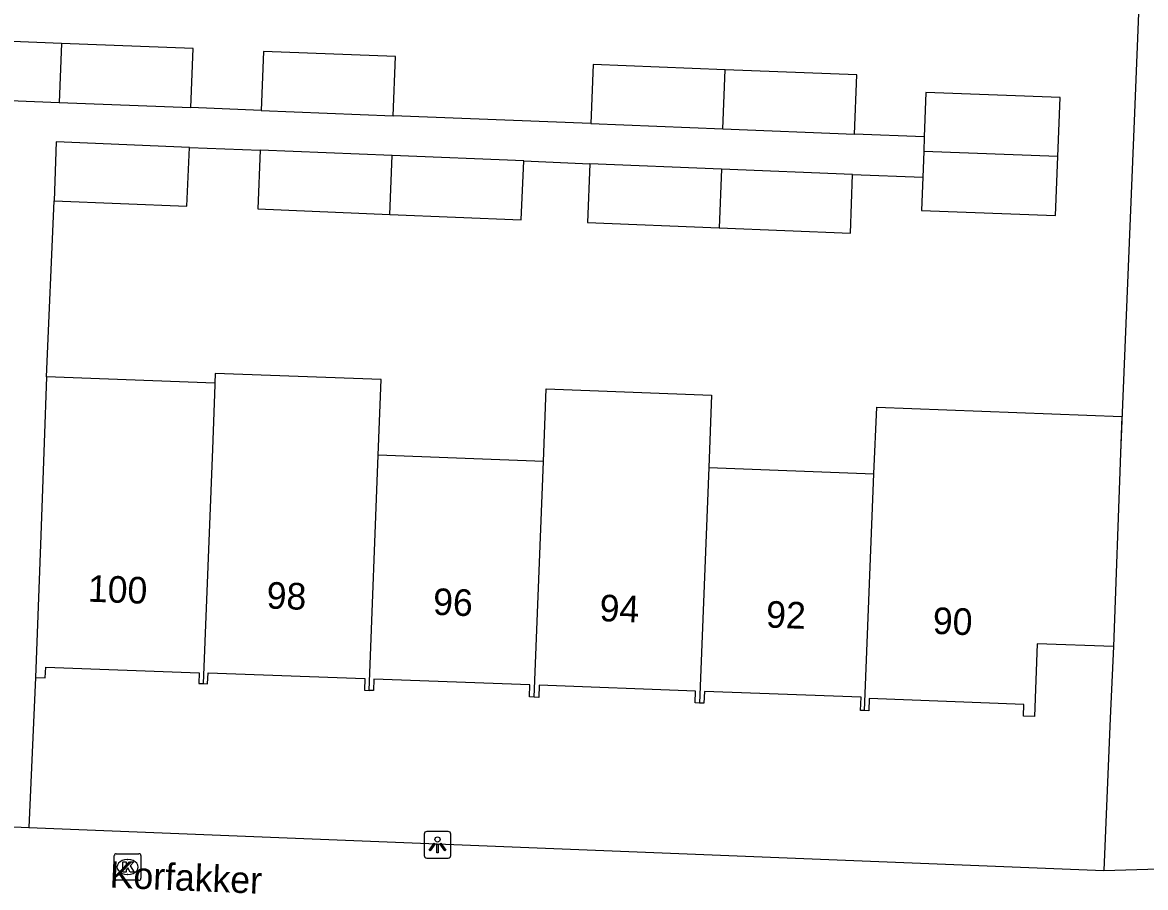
# Model space of a CAD drawing. Extents: x 161355 to 162026, y 386504 to 387459.
# Drawn here: x 161852.8 to 161895, y 386993.64 to 387026.14 of the extents above; entities that cross this region are included whole.
import ezdxf

# ---------------------------------------------------------------- set-up
doc = ezdxf.new("R2010")
doc.units = 0
for name, color, linetype in [('IMGEO_Kolk', 7, 'Continuous'), ('IMGEO_Lichtpunt', 7, 'Continuous'), ('IMGEO_Muur', 7, 'Continuous'), ('IMGEO_Openbare_ruimte_label', 7, 'Continuous'), ('IMGEO_Pand', 7, 'Continuous'), ('IMGEO_Pand_nummerreeks', 7, 'Continuous'), ('IMGEO_Voetpad_open', 7, 'Continuous')]:
    doc.layers.add(name, color=color, linetype=linetype)

msp = doc.modelspace()

# ---------------------------------------------------------------- linework, layer by layer
at = {"layer": 'IMGEO_Kolk'}
for p, q in [((161856.248, 386993.981), (161856.248, 386994.833)), ((161856.323, 386994.907), (161857.175, 386994.907)), ((161856.736, 386994.687), (161856.761, 386994.687)), ((161857.249, 386994.833), (161857.249, 386993.981)), ((161857.175, 386993.907), (161856.323, 386993.907)), ((161856.759, 386994.127), (161856.734, 386994.127))]:
    msp.add_line(p, q, dxfattribs=at)
for points in [[(161856.248, 386993.981), (161856.248, 386994.833)], [(161856.323, 386994.907), (161857.175, 386994.907)], [(161857.249, 386994.833), (161857.249, 386993.981)], [(161856.569, 386994.607), (161856.692, 386994.607), (161856.692, 386994.456), (161856.822, 386994.607), (161856.986, 386994.607), (161856.84, 386994.456), (161856.993, 386994.207), (161856.841, 386994.207), (161856.756, 386994.371), (161856.692, 386994.304), (161856.692, 386994.207), (161856.569, 386994.207), (161856.569, 386994.607)], [(161857.175, 386993.907), (161856.323, 386993.907)]]:
    msp.add_lwpolyline(points, dxfattribs=at)
for centre, start, end in [((161856.325, 386994.831), 91.552, 178.448), ((161856.325, 386994.831), 91.552, 178.448), ((161857.173, 386994.831), 1.552, 88.448), ((161857.173, 386994.831), 1.552, 88.448), ((161856.325, 386993.983), 181.552, 268.448), ((161856.325, 386993.983), 181.552, 268.448), ((161857.173, 386993.983), 271.552, 358.448), ((161857.173, 386993.983), 271.552, 358.448)]:
    msp.add_arc(centre, 0.0765, start, end, dxfattribs=at)
for centre, major_axis, ratio, start_param, end_param in [((161856.735, 386994.407), (-0.387, 0.002), 0.722429, 4.712389, 7.853982), ((161856.76, 386994.407), (-0.39, 0.002), 0.717154, 1.570796, 4.712389)]:
    msp.add_ellipse(centre, major_axis=major_axis, ratio=ratio, start_param=start_param, end_param=end_param, dxfattribs=at)
at = {"layer": 'IMGEO_Lichtpunt'}
for p, q in [((161867.895, 386995.644), (161867.895, 386994.837)), ((161867.895, 386995.644), (161867.895, 386994.837)), ((161868.797, 386995.739), (161867.989, 386995.739)), ((161868.797, 386995.739), (161867.989, 386995.739)), ((161868.891, 386994.837), (161868.891, 386995.644)), ((161868.891, 386994.837), (161868.891, 386995.644)), ((161867.989, 386994.743), (161868.797, 386994.743)), ((161867.989, 386994.743), (161868.797, 386994.743))]:
    msp.add_line(p, q, dxfattribs=at)
for points in [[(161868.269, 386995.308), (161868.308, 386995.28), (161868.12, 386995.018), (161868.082, 386995.045), (161868.269, 386995.308)], [(161868.371, 386995.26), (161868.418, 386995.26), (161868.418, 386994.938), (161868.371, 386994.938), (161868.371, 386995.26)], [(161868.481, 386995.28), (161868.519, 386995.307), (161868.706, 386995.045), (161868.667, 386995.017), (161868.481, 386995.28)]]:
    msp.add_lwpolyline(points, dxfattribs=at)
msp.add_circle((161868.394, 386995.442), 0.0994, dxfattribs=at)
for centre, start, end in [((161867.989, 386995.644), 90, 180), ((161867.989, 386995.644), 90, 180), ((161868.797, 386995.644), 0, 90), ((161868.797, 386995.644), 0, 90), ((161867.989, 386994.837), 180, 270), ((161867.989, 386994.837), 180, 270), ((161868.797, 386994.837), 270, 0), ((161868.797, 386994.837), 270, 360)]:
    msp.add_arc(centre, 0.0946, start, end, dxfattribs=at)
at = {"layer": 'IMGEO_Muur'}
for points in [[(161894.936, 387031.501), (161894.58, 387022.741)], [(161894.58, 387022.741), (161894.061, 387009.958)]]:
    msp.add_lwpolyline(points, dxfattribs=at)
at = {"layer": 'IMGEO_Pand'}
for points in [[(161854.261, 387025.351), (161849.305, 387025.548), (161849.217, 387023.33)], [(161854.261, 387025.351), (161854.173, 387023.133)], [(161859.118, 387022.937), (161859.206, 387025.155), (161854.261, 387025.351)], [(161866.724, 387022.635), (161866.813, 387024.853), (161861.857, 387025.05), (161861.768, 387022.831)], [(161879.199, 387024.361), (161874.243, 387024.558), (161874.155, 387022.339)], [(161879.111, 387022.142), (161879.199, 387024.361)], [(161884.061, 387021.946), (161884.149, 387024.164), (161879.199, 387024.361)], [(161891.703, 387021.105), (161891.785, 387023.32), (161886.747, 387023.508), (161886.685, 387021.841)], [(161849.217, 387023.33), (161854.173, 387023.133)], [(161854.173, 387023.133), (161859.118, 387022.937)], [(161861.768, 387022.831), (161866.724, 387022.635)], [(161874.155, 387022.339), (161879.111, 387022.142)], [(161879.111, 387022.142), (161884.061, 387021.946)], [(161886.685, 387021.841), (161886.664, 387021.292)], [(161859.067, 387021.444), (161854.067, 387021.647), (161853.984, 387019.44)], [(161853.984, 387019.44), (161858.977, 387019.237), (161859.067, 387021.444)], [(161861.734, 387021.335), (161861.645, 387019.129), (161866.601, 387018.927)], [(161866.69, 387021.134), (161861.734, 387021.335)], [(161886.664, 387021.292), (161886.628, 387020.324)], [(161891.703, 387021.105), (161886.664, 387021.292)], [(161866.601, 387018.927), (161866.69, 387021.134)], [(161866.601, 387018.927), (161871.542, 387018.727), (161871.632, 387020.933)], [(161871.632, 387020.933), (161866.69, 387021.134)], [(161874.114, 387020.832), (161874.025, 387018.626), (161878.971, 387018.425)], [(161879.06, 387020.631), (161874.114, 387020.832)], [(161886.628, 387020.324), (161886.582, 387019.077), (161891.62, 387018.889), (161891.703, 387021.105)], [(161879.06, 387020.631), (161878.971, 387018.425)], [(161878.971, 387018.425), (161883.906, 387018.224), (161883.991, 387020.431)], [(161883.991, 387020.431), (161879.06, 387020.631)], [(161853.704, 387012.819), (161853.612, 387010.346), (161853.469, 387006.525), (161853.283, 387001.528)], [(161860.026, 387012.583), (161853.704, 387012.819)], [(161866.163, 387009.878), (161866.269, 387012.717), (161860.04, 387012.949), (161860.026, 387012.583)], [(161860.026, 387012.583), (161860.024, 387012.52), (161859.934, 387010.11), (161859.59, 387001.3)], [(161872.371, 387009.646), (161872.478, 387012.374), (161878.692, 387012.131), (161878.585, 387009.414)], [(161884.79, 387009.183), (161884.903, 387011.678), (161894.112, 387011.333), (161894.061, 387009.958)], [(161865.818, 387001.044), (161866.163, 387009.878)], [(161872.371, 387009.646), (161866.163, 387009.878)], [(161894.061, 387009.958), (161893.789, 387002.688)], [(161872.025, 387000.788), (161872.371, 387009.646)], [(161878.585, 387009.414), (161878.238, 387000.564)], [(161878.585, 387009.414), (161884.79, 387009.183)], [(161884.442, 387000.283), (161884.79, 387009.183)], [(161893.789, 387002.688), (161890.931, 387002.795), (161890.829, 387000.062), (161890.408, 387000.078), (161890.424, 387000.516), (161884.613, 387000.733), (161884.596, 387000.277), (161884.442, 387000.283)], [(161853.283, 387001.528), (161853.653, 387001.514), (161853.668, 387001.916), (161859.44, 387001.701), (161859.425, 387001.306), (161859.59, 387001.3)], [(161859.59, 387001.3), (161859.755, 387001.294), (161859.77, 387001.706), (161865.664, 387001.486), (161865.648, 387001.05), (161865.818, 387001.044)], [(161872.025, 387000.788), (161871.85, 387000.794), (161871.867, 387001.245), (161865.999, 387001.463), (161865.983, 387001.038), (161865.818, 387001.044)], [(161878.238, 387000.564), (161878.073, 387000.571), (161878.089, 387001.014), (161872.217, 387001.233), (161872.2, 387000.781), (161872.025, 387000.788)], [(161884.442, 387000.283), (161884.29, 387000.288), (161884.308, 387000.782), (161878.419, 387001.002), (161878.402, 387000.558), (161878.238, 387000.564)]]:
    msp.add_lwpolyline(points, dxfattribs=at)
at = {"layer": 'IMGEO_Voetpad_open'}
for points in [[(161894.936, 387031.501), (161894.58, 387022.741), (161894.061, 387009.958)], [(161861.768, 387022.831), (161859.118, 387022.937)], [(161874.155, 387022.339), (161866.724, 387022.635)], [(161886.685, 387021.841), (161884.061, 387021.946)], [(161859.067, 387021.444), (161861.734, 387021.335)], [(161871.632, 387020.933), (161874.114, 387020.832)], [(161883.991, 387020.431), (161886.628, 387020.324)], [(161853.704, 387012.819), (161853.984, 387019.44)], [(161893.789, 387002.688), (161893.673, 387000), (161893.435, 386994.27)], [(161853.283, 387001.528), (161853.03, 386995.893)], [(161851.606, 386995.95), (161853.03, 386995.893)], [(161853.03, 386995.893), (161893.435, 386994.27)], [(161893.435, 386994.27), (161896.319, 386994.36)]]:
    msp.add_lwpolyline(points, dxfattribs=at)

# ---------------------------------------------------------------- texts
at = {"layer": 'IMGEO_Openbare_ruimte_label'}
msp.add_text('Korfakker', height=1, rotation=357.6498, dxfattribs=at).set_placement((161856.059, 386993.633))
at = {"layer": 'IMGEO_Pand_nummerreeks'}
for s, rotation, p in [('100', 357.817, (161855.24, 387004.378)), ('98', 357.817, (161861.957, 387004.122)), ('96', 357.8197, (161868.213, 387003.884)), ('94', 357.817, (161874.47, 387003.646)), ('92', 357.8197, (161880.726, 387003.408)), ('90', 357.8197, (161886.99, 387003.169))]:
    msp.add_text(s, height=1, rotation=rotation, dxfattribs=at).set_placement(p)

doc.saveas('drawing.dxf')
